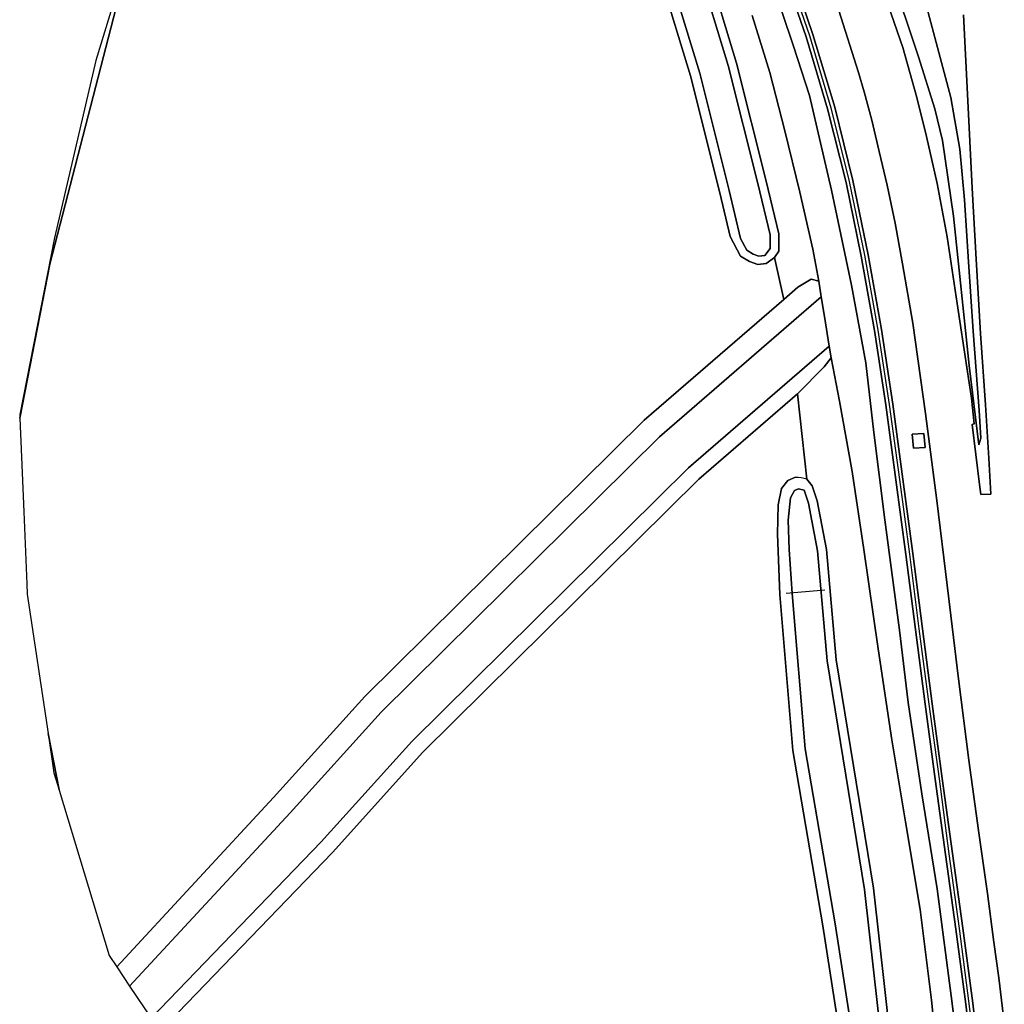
# Model space of a CAD drawing. Extents: x 157648 to 158502, y 379212 to 380938.
# Drawn here: x 157784.1 to 157893.7, y 380576.9 to 380686.4 of the extents above; entities that cross this region are included whole.
import ezdxf

# ---------------------------------------------------------------- set-up
doc = ezdxf.new("R2010")
doc.units = 0
for name, color, linetype in [('IMGEO_Berm_groen', 7, 'Continuous'), ('IMGEO_Erf', 7, 'Continuous'), ('IMGEO_Geluidsscherm', 7, 'Continuous'), ('IMGEO_Grasland_overig', 7, 'Continuous'), ('IMGEO_Muur', 7, 'Continuous'), ('IMGEO_Oever', 7, 'Continuous'), ('IMGEO_Rijbaan_autoweg', 7, 'Continuous'), ('IMGEO_Sloot', 7, 'Continuous'), ('IMGEO_Stuw', 7, 'Continuous'), ('IMGEO_Terreindeel_gesloten', 7, 'Continuous')]:
    doc.layers.add(name, color=color, linetype=linetype)

msp = doc.modelspace()

# ---------------------------------------------------------------- linework, layer by layer
at = {"layer": 'IMGEO_Berm_groen'}
for points in [[(157869.66, 380692.76), (157872.36, 380684.77), (157874.81, 380676.7), (157876.82, 380668.52), (157878.54, 380660.29), (157880.02, 380651.97), (157881.26, 380643.68), (157882.39, 380635.32), (157883.51, 380627.07), (157884.57, 380618.7), (157885.67, 380610.36), (157886.78, 380602.06), (157887.91, 380593.7), (157889.06, 380585.42), (157890.16, 380577.08), (157891.15, 380568.71)], [(157884.6, 380689.47), (157887.74, 380677.75), (157888.73, 380672.03), (157889.24, 380666.38), (157889.71, 380659.49), (157890.22, 380651.8), (157890.88, 380642.97), (157891.08, 380639.88), (157890.83, 380639.15), (157889.78, 380647.97), (157888.04, 380664.56), (157886.82, 380672.99), (157885.94, 380676.52), (157884.14, 380682.29), (157881.02, 380691.63)], [(157881.02, 380691.63), (157884.14, 380682.29), (157885.94, 380676.52), (157886.82, 380672.99), (157888.04, 380664.56), (157889.78, 380647.97), (157890.83, 380639.15), (157891.08, 380639.88), (157890.88, 380642.97), (157890.22, 380651.8), (157889.71, 380659.49), (157889.24, 380666.38), (157888.73, 380672.03), (157887.74, 380677.75), (157884.6, 380689.47)], [(157880.43, 380689.04), (157882.38, 380683.31), (157883.94, 380677.76), (157885.01, 380673.44), (157886.2, 380668.22), (157887.32, 380662.26), (157888.45, 380654.85), (157889.52, 380647.75), (157890.04, 380644.32), (157890.34, 380641.48), (157890.11, 380641.42), (157890.93, 380634.74), (157891.07, 380633.63), (157892.18, 380633.66), (157891.94, 380637.66), (157891.58, 380643.6), (157891.02, 380651.53), (157890.54, 380659.81), (157890.1, 380667.69), (157889.58, 380678.13), (157889.15, 380686.97)], [(157893.68, 380574.91), (157893.06, 380579.88), (157892.53, 380583.85), (157891.79, 380589.27), (157890.79, 380596.27), (157889.72, 380604.1), (157888.6, 380613.14), (157887.31, 380623.53), (157886.16, 380632.97), (157884.91, 380642.65), (157883.5, 380652.69), (157882.36, 380659.29), (157881.53, 380663.79), (157880.63, 380668.03), (157879.77, 380671.78), (157878.93, 380675.26), (157878.1, 380678.4), (157877.47, 380680.56), (157875.28, 380687.43)]]:
    msp.add_lwpolyline(points, dxfattribs=at)
msp.add_lwpolyline([(157884.74, 380640.42), (157884.86, 380638.87), (157883.56, 380638.77), (157883.44, 380640.32)], close=True, dxfattribs=at)
at = {"layer": 'IMGEO_Erf'}
for points in [[(157784.17, 380642.11), (157787.49, 380659.22), (157796.3, 380693.27), (157796.06, 380693.2), (157796.06, 380693.2), (157792.63, 380681.89), (157788.03, 380662.16), (157784.15, 380642.53)], [(157787.31, 380607.07), (157787.96, 380602.7), (157788.54, 380600.78)]]:
    msp.add_lwpolyline(points, close=True, dxfattribs=at)
at = {"layer": 'IMGEO_Geluidsscherm'}
msp.add_lwpolyline([(157869.26, 380692.6), (157872.02, 380684.66), (157874.39, 380676.62), (157876.43, 380668.44), (157878.14, 380660.22), (157879.62, 380651.91), (157880.87, 380643.64), (157882.03, 380635.31), (157883.12, 380627), (157884.16, 380618.68), (157885.28, 380610.32), (157886.42, 380602.02), (157887.52, 380593.69), (157888.66, 380585.36), (157889.75, 380577.05), (157890.74, 380568.68), (157891.67, 380560.36), (157892.64, 380551.98)], dxfattribs=at)
at = {"layer": 'IMGEO_Grasland_overig'}
for points in [[(157796.3, 380693.27), (157787.49, 380659.22), (157784.17, 380642.11), (157784.61, 380631.71), (157784.94, 380623.68), (157784.99, 380622.54), (157787.31, 380607.07), (157788.54, 380600.78), (157788.54, 380600.77), (157794.09, 380582.38), (157794.94, 380581.1), (157812.39, 380599.95), (157822.53, 380611.18), (157853.62, 380641.9), (157869.14, 380655.32), (157868.1, 380659.99), (157867.17, 380659.3), (157866.25, 380659.19), (157865.32, 380659.53), (157864.33, 380660.14), (157863.18, 380662.31), (157862.02, 380667.18), (157858.76, 380680.17), (157855.54, 380690.78)], [(157860.58, 380692.52), (157863.9, 380681.59), (157867.2, 380668.45), (157868.59, 380662.6), (157868.6, 380660.67), (157868.1, 380659.99), (157869.14, 380655.32), (157870.71, 380656.68), (157872.18, 380657.57), (157873.05, 380657.34), (157872.39, 380660.9), (157870.95, 380667.24), (157869.27, 380674.07), (157867.59, 380680.55), (157865.64, 380686.87)], [(157890.36, 380568.64), (157889.39, 380576.97), (157888.28, 380585.29), (157887.15, 380593.62), (157885.99, 380601.96), (157884.89, 380610.3), (157883.79, 380618.61), (157882.71, 380626.94), (157881.61, 380635.27), (157880.5, 380643.58), (157879.24, 380651.85), (157877.77, 380660.14), (157876.07, 380668.33), (157874.01, 380676.49), (157871.62, 380684.51), (157868.9, 380692.45)], [(157867.76, 380690.88), (157870.22, 380683.48), (157872, 380677.99), (157874.44, 380667.47), (157876.68, 380656.89), (157878.27, 380648.25), (157879.15, 380640.53), (157880.4, 380630.82), (157882.02, 380618.56), (157883, 380610.51), (157884.52, 380600.36), (157886.2, 380589.8), (157887.86, 380577.04), (157889.29, 380565.71)], [(157889.29, 380565.71), (157887.86, 380577.04), (157886.2, 380589.8), (157884.52, 380600.36), (157883, 380610.51), (157882.02, 380618.56), (157880.4, 380630.82), (157879.15, 380640.53), (157878.27, 380648.25), (157876.68, 380656.89), (157874.44, 380667.47), (157872, 380677.99), (157870.22, 380683.48), (157867.76, 380690.88)], [(157865.64, 380686.87), (157867.59, 380680.55), (157869.27, 380674.07), (157870.95, 380667.24), (157872.39, 380660.9), (157873.05, 380657.34), (157873.32, 380655.61), (157873.67, 380653.4), (157874.19, 380650.13), (157874.4, 380648.84), (157875.35, 380644), (157876.74, 380636.18), (157878.06, 380627.51), (157879.64, 380616.47), (157881.18, 380606.35), (157882.7, 380597.23), (157884.33, 380587.48), (157885.58, 380577.4), (157886.49, 380568.32)], [(157871.72, 380635.32), (157870.67, 380644.81), (157859.7, 380635.32), (157829, 380604.98), (157818.93, 380593.84), (157799.74, 380573.93), (157809.84, 380559.81), (157820.88, 380547.46)], [(157820.88, 380547.46), (157829.59, 380538.13), (157839.95, 380527.7), (157858.48, 380511.1), (157871.15, 380500), (157884.65, 380487.6), (157887.32, 380484.46), (157887, 380485.55), (157885.54, 380490.46), (157883.67, 380504.58), (157878.69, 380552.33), (157873.5, 380585.67), (157870.17, 380605.18), (157868.72, 380622.5), (157868.45, 380629.22), (157868.52, 380632.49), (157868.88, 380634.29), (157869.58, 380635.19), (157870.44, 380635.54)]]:
    msp.add_lwpolyline(points, dxfattribs=at)
msp.add_lwpolyline([(157871.72, 380635.32), (157872.3, 380634.58), (157872.85, 380632.91), (157873.89, 380627.51), (157874.98, 380615.25), (157879.13, 380589.85), (157881.1, 380572.29), (157882.83, 380559.16), (157883.34, 380555.28), (157887.54, 380558), (157886.49, 380568.32), (157885.58, 380577.4), (157884.33, 380587.48), (157882.7, 380597.23), (157881.18, 380606.35), (157879.64, 380616.47), (157878.06, 380627.51), (157876.74, 380636.18), (157875.35, 380644), (157874.4, 380648.84), (157873.63, 380647.84), (157870.67, 380644.81)], close=True, dxfattribs=at)
msp.add_arc((157870.24, 380630.53), 5.01, 72.8477, 87.7046, dxfattribs=at)
at = {"layer": 'IMGEO_Muur'}
for points in [[(157868.9, 380692.45), (157871.62, 380684.51), (157874.01, 380676.49), (157876.07, 380668.33), (157877.77, 380660.14), (157879.24, 380651.85), (157880.5, 380643.58), (157881.61, 380635.27), (157882.71, 380626.94), (157883.79, 380618.61), (157884.89, 380610.3), (157885.99, 380601.96), (157887.15, 380593.62), (157888.28, 380585.29), (157889.39, 380576.97), (157890.36, 380568.64)], [(157891.15, 380568.71), (157890.16, 380577.08), (157889.06, 380585.42), (157887.91, 380593.7), (157886.78, 380602.06), (157885.67, 380610.36), (157884.57, 380618.7), (157883.51, 380627.07), (157882.39, 380635.32), (157881.26, 380643.68), (157880.02, 380651.97), (157878.54, 380660.29), (157876.82, 380668.52), (157874.81, 380676.7), (157872.36, 380684.77), (157869.66, 380692.76)]]:
    msp.add_lwpolyline(points, dxfattribs=at)
at = {"layer": 'IMGEO_Oever'}
for points in [[(157845.71, 380712.88), (157850.04, 380704.11), (157852.8, 380697.85), (157855.54, 380690.78), (157858.76, 380680.17), (157862.02, 380667.18), (157863.18, 380662.31), (157864.33, 380660.14), (157865.32, 380659.53), (157866.25, 380659.19), (157867.17, 380659.3), (157868.1, 380659.99), (157868.6, 380660.67), (157868.59, 380662.6), (157867.2, 380668.45), (157863.9, 380681.59), (157860.58, 380692.52), (157857.73, 380699.89), (157854.87, 380706.37), (157850.46, 380715.31)], [(157859.67, 380692.2), (157862.96, 380681.33), (157866.26, 380668.22), (157867.62, 380662.49), (157867.62, 380660.99), (157867.05, 380660.21), (157866.36, 380660.13), (157865.73, 380660.35), (157865.03, 380660.79), (157864.34, 380662.1), (157863.07, 380667.44), (157859.8, 380680.46), (157856.56, 380691.13)], [(157870.44, 380635.54), (157869.58, 380635.19), (157868.88, 380634.29), (157868.52, 380632.49), (157868.45, 380629.22), (157868.72, 380622.5), (157870.17, 380605.18), (157873.5, 380585.67), (157878.69, 380552.33)], [(157883.34, 380555.28), (157882.83, 380559.16), (157881.1, 380572.29), (157879.13, 380589.85), (157874.98, 380615.25), (157873.89, 380627.51), (157872.85, 380632.91), (157872.3, 380634.58), (157871.72, 380635.32)], [(157878.39, 380563.17), (157874.86, 380585.9), (157871.54, 380605.35), (157870.09, 380622.61), (157869.76, 380627.5), (157869.65, 380630.78), (157869.9, 380633.26), (157870.33, 380634.07), (157870.79, 380634.26), (157871.41, 380634.1), (157871.88, 380632.66), (157872.9, 380627.37), (157873.98, 380615.13), (157878.14, 380589.72), (157880.1, 380572.17)]]:
    msp.add_lwpolyline(points, dxfattribs=at)
for points in [[(157794.94, 380581.1), (157796.38, 380578.96), (157814.24, 380598.25), (157824.35, 380609.44), (157855.33, 380640.05), (157873.32, 380655.61), (157873.05, 380657.34), (157872.18, 380657.57), (157870.71, 380656.68), (157869.14, 380655.32), (157853.62, 380641.9), (157822.53, 380611.18), (157812.39, 380599.95)], [(157798.76, 380575.39), (157799.74, 380573.93), (157818.93, 380593.84), (157829, 380604.98), (157859.7, 380635.32), (157870.67, 380644.81), (157873.63, 380647.84), (157874.4, 380648.84), (157874.19, 380650.13), (157858.53, 380636.59), (157827.76, 380606.17), (157817.67, 380595.01)]]:
    msp.add_lwpolyline(points, close=True, dxfattribs=at)
msp.add_arc((157870.24, 380630.53), 5.01, 72.8477, 87.7046, dxfattribs=at)
at = {"layer": 'IMGEO_Rijbaan_autoweg'}
for points in [[(157889.15, 380686.97), (157889.58, 380678.13), (157890.1, 380667.69), (157890.54, 380659.81), (157891.02, 380651.53), (157891.58, 380643.6), (157891.94, 380637.66), (157892.18, 380633.66), (157891.07, 380633.63), (157890.93, 380634.74), (157890.11, 380641.42), (157890.34, 380641.48), (157890.04, 380644.32), (157889.52, 380647.75), (157888.45, 380654.85), (157887.32, 380662.26), (157886.2, 380668.22), (157885.01, 380673.44), (157883.94, 380677.76), (157882.38, 380683.31), (157880.43, 380689.04)], [(157875.28, 380687.43), (157877.47, 380680.56), (157878.1, 380678.4), (157878.93, 380675.26), (157879.77, 380671.78), (157880.63, 380668.03), (157881.53, 380663.79), (157882.36, 380659.29), (157883.5, 380652.69), (157884.91, 380642.65), (157886.16, 380632.97), (157887.31, 380623.53), (157888.6, 380613.14), (157889.72, 380604.1), (157890.79, 380596.27), (157891.79, 380589.27), (157892.53, 380583.85), (157893.06, 380579.88), (157893.68, 380574.91)]]:
    msp.add_lwpolyline(points, dxfattribs=at)
at = {"layer": 'IMGEO_Sloot'}
for points in [[(157856.56, 380691.13), (157859.8, 380680.46), (157863.07, 380667.44), (157864.34, 380662.1), (157865.03, 380660.79), (157865.73, 380660.35), (157866.36, 380660.13), (157867.05, 380660.21), (157867.62, 380660.99), (157867.62, 380662.49), (157866.26, 380668.22), (157862.96, 380681.33), (157859.67, 380692.2)], [(157880.1, 380572.17), (157878.14, 380589.72), (157873.98, 380615.13), (157872.9, 380627.37), (157871.88, 380632.66), (157871.41, 380634.1), (157870.79, 380634.26), (157870.33, 380634.07), (157869.9, 380633.26), (157869.65, 380630.78), (157869.76, 380627.5), (157870.09, 380622.61), (157871.54, 380605.35), (157874.86, 380585.9), (157878.39, 380563.17)]]:
    msp.add_lwpolyline(points, dxfattribs=at)
msp.add_lwpolyline([(157796.38, 380578.96), (157798.76, 380575.39), (157817.67, 380595.01), (157827.76, 380606.17), (157858.53, 380636.59), (157874.19, 380650.13), (157873.67, 380653.4), (157873.32, 380655.61), (157855.33, 380640.05), (157824.35, 380609.44), (157814.24, 380598.25)], close=True, dxfattribs=at)
at = {"layer": 'IMGEO_Stuw'}
msp.add_lwpolyline([(157869.42, 380622.67), (157873.7, 380623.03)], dxfattribs=at)
at = {"layer": 'IMGEO_Terreindeel_gesloten'}
msp.add_lwpolyline([(157884.74, 380640.42), (157883.44, 380640.32), (157883.56, 380638.77), (157884.86, 380638.87)], close=True, dxfattribs=at)

doc.saveas('drawing.dxf')
